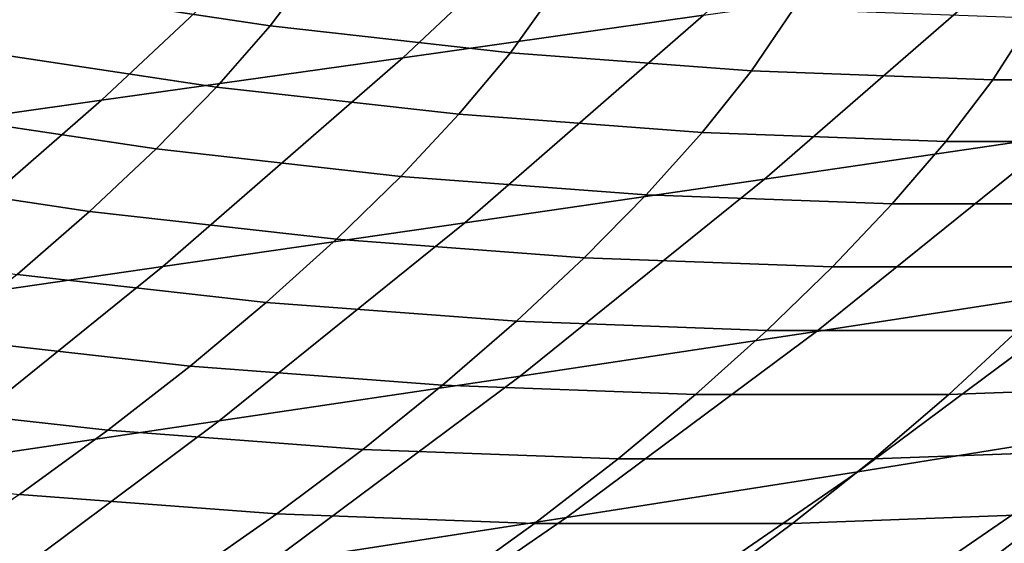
# Model space of a CAD drawing. Header units: metres. Extents: x -240 to 45, y -77 to 27.
# Tile 981 of 1056: x 22.32 to 25.24, y -20.92 to -19.37. Entities that reach past the tile are written whole.
import ezdxf

# ---------------------------------------------------------------- set-up
doc = ezdxf.new("R2010")
doc.units = ezdxf.units.M
doc.layers.add('solid_102011X2', color=7, linetype='CONTINUOUS')

msp = doc.modelspace()

# ---------------------------------------------------------------- linework, layer by layer
at = {"layer": 'solid_102011X2'}
for points in [[(25.02807, -18.714403, 29.470583), (24.343523, -19.355625, 29.631027), (23.451708, -19.481287, 25.379599), (24.14024, -18.835924, 25.216526)], [(24.14024, -18.835924, 25.216526), (23.451708, -19.481287, 25.379599), (22.558233, -19.607409, 21.14979), (23.250963, -18.957878, 20.984915)], [(23.250963, -18.957878, 20.984915), (22.558233, -19.607409, 21.14979), (21.668545, -19.734016, 16.941023), (22.365698, -19.080284, 16.775188)], [(22.365698, -19.080284, 16.775188), (21.668545, -19.734016, 16.941023), (20.787968, -19.861137, 12.75264), (21.489767, -19.203169, 12.5867)], [(23.19458, -19.205986, 187.132904), (22.491716, -19.100567, 187.149506), (22.349413, -19.280239, 182.865387), (23.058548, -19.386652, 182.844803)], [(26.099726, -19.105574, 38.20063), (25.40024, -19.712482, 38.358467), (24.524878, -19.84123, 34.066734), (25.228067, -19.230396, 33.904549)], [(22.349413, -19.280239, 182.865387), (21.644665, -19.147478, 182.885834), (21.473021, -19.327042, 178.604691), (22.18413, -19.46105, 178.580597)], [(23.900831, -19.285179, 187.116211), (23.19458, -19.205986, 187.132904), (23.058548, -19.386652, 182.844803), (23.771101, -19.466593, 182.824127)], [(25.228067, -19.230396, 33.904549), (24.524878, -19.84123, 34.066734), (23.636433, -19.970406, 29.796753), (24.343523, -19.355625, 29.631027)], [(23.058548, -19.386652, 182.844803), (22.349413, -19.280239, 182.865387), (22.18413, -19.46105, 178.580597), (22.899666, -19.568464, 178.556351)], [(24.609505, -19.338036, 187.099457), (23.900831, -19.285179, 187.116211), (23.771101, -19.466593, 182.824127), (24.486097, -19.519949, 182.803375)], [(24.343523, -19.355625, 29.631027), (23.636433, -19.970406, 29.796753), (22.740513, -20.100035, 25.548038), (23.451708, -19.481287, 25.379599)], [(25.319632, -19.364466, 187.082672), (24.609505, -19.338036, 187.099457), (24.486097, -19.519949, 182.803375), (25.202562, -19.546631, 182.782578)], [(23.771101, -19.466593, 182.824127), (23.058548, -19.386652, 182.844803), (22.899666, -19.568464, 178.556351), (23.61865, -19.649158, 178.531982)], [(26.030243, -19.364454, 187.065872), (25.319632, -19.364466, 187.082672), (25.202562, -19.546631, 182.782578), (25.919516, -19.546621, 182.76178)], [(22.899666, -19.568464, 178.556351), (22.18413, -19.46105, 178.580597), (21.998297, -19.643372, 174.2957), (22.72039, -19.751797, 174.26799)], [(24.486097, -19.519949, 182.803375), (23.771101, -19.466593, 182.824127), (23.61865, -19.649158, 178.531982), (24.340101, -19.70302, 178.507523)], [(23.451708, -19.481287, 25.379599), (22.740513, -20.100035, 25.548038), (21.842709, -20.230154, 21.320091), (22.558233, -19.607409, 21.14979)], [(25.202562, -19.546631, 182.782578), (24.486097, -19.519949, 182.803375), (24.340101, -19.70302, 178.507523), (25.063032, -19.729956, 178.483032)], [(25.919516, -19.546621, 182.76178), (25.202562, -19.546631, 182.782578), (25.063032, -19.729956, 178.483032), (25.786459, -19.72995, 178.458511)], [(23.61865, -19.649158, 178.531982), (22.899666, -19.568464, 178.556351), (22.72039, -19.751797, 174.26799), (23.445963, -19.833254, 174.240158)], [(26.256994, -19.584129, 42.672997), (25.539761, -20.160362, 42.830345), (24.679375, -20.292439, 38.521126), (25.40024, -19.712482, 38.358467)], [(22.558233, -19.607409, 21.14979), (21.842709, -20.230154, 21.320091), (20.948458, -20.360794, 17.112316), (21.668545, -19.734016, 16.941023)], [(22.72039, -19.751797, 174.26799), (21.998297, -19.643372, 174.2957), (21.7941, -19.827509, 170.011215), (22.522924, -19.936956, 169.980194)], [(24.340101, -19.70302, 178.507523), (23.61865, -19.649158, 178.531982), (23.445963, -19.833254, 174.240158), (24.174023, -19.887625, 174.212219)], [(25.40024, -19.712482, 38.358467), (24.679375, -20.292439, 38.521126), (23.800194, -20.424925, 34.233875), (24.524878, -19.84123, 34.066734)], [(25.063032, -19.729956, 178.483032), (24.340101, -19.70302, 178.507523), (24.174023, -19.887625, 174.212219), (24.90358, -19.914816, 174.184235)], [(25.786459, -19.72995, 178.458511), (25.063032, -19.729956, 178.483032), (24.90358, -19.914816, 174.184235), (25.633636, -19.914816, 174.156219)], [(23.445963, -19.833254, 174.240158), (22.72039, -19.751797, 174.26799), (22.522924, -19.936956, 169.980194), (23.255262, -20.019184, 169.949036)], [(22.522924, -19.936956, 169.980194), (21.7941, -19.827509, 170.011215), (21.572048, -20.013319, 165.727631), (22.307768, -20.1238, 165.693344)], [(24.524878, -19.84123, 34.066734), (23.800194, -20.424925, 34.233875), (22.907732, -20.557854, 29.967546), (23.636433, -19.970406, 29.796753)], [(24.174023, -19.887625, 174.212219), (23.445963, -19.833254, 174.240158), (23.255262, -20.019184, 169.949036), (23.99011, -20.07407, 169.917755)], [(24.90358, -19.914816, 174.184235), (24.174023, -19.887625, 174.212219), (23.99011, -20.07407, 169.917755), (24.726471, -20.101524, 169.886414)], [(25.633636, -19.914816, 174.156219), (24.90358, -19.914816, 174.184235), (24.726471, -20.101524, 169.886414), (25.463335, -20.10153, 169.855042)], [(23.255262, -20.019184, 169.949036), (22.522924, -19.936956, 169.980194), (22.307768, -20.1238, 165.693344), (23.047031, -20.206804, 165.658905)], [(23.636433, -19.970406, 29.796753), (22.907732, -20.557854, 29.967546), (22.00758, -20.691265, 25.721628), (22.740513, -20.100035, 25.548038)], [(23.99011, -20.07407, 169.917755), (23.255262, -20.019184, 169.949036), (23.047031, -20.206804, 165.658905), (23.788832, -20.262215, 165.624329)], [(26.376005, -20.028658, 47.164005), (25.641998, -20.57379, 47.31942), (24.802202, -20.709007, 42.992153), (25.539761, -20.160362, 42.830345)], [(24.726471, -20.101524, 169.886414), (23.99011, -20.07407, 169.917755), (23.788832, -20.262215, 165.624329), (24.532156, -20.289934, 165.589691)], [(22.740513, -20.100035, 25.548038), (22.00758, -20.691265, 25.721628), (21.10531, -20.825195, 21.4956), (21.842709, -20.230154, 21.320091)], [(25.463335, -20.10153, 169.855042), (24.726471, -20.101524, 169.886414), (24.532156, -20.289934, 165.589691), (25.275991, -20.289946, 165.555023)], [(23.047031, -20.206804, 165.658905), (22.307768, -20.1238, 165.693344), (22.074713, -20.311998, 161.407776), (22.821035, -20.395788, 161.37001)], [(25.539761, -20.160362, 42.830345), (24.802202, -20.709007, 42.992153), (23.938076, -20.844604, 38.6884), (24.679375, -20.292439, 38.521126)], [(23.788832, -20.262215, 165.624329), (23.047031, -20.206804, 165.658905), (22.821035, -20.395788, 161.37001), (23.569918, -20.451725, 161.332123)], [(24.532156, -20.289934, 165.589691), (23.788832, -20.262215, 165.624329), (23.569918, -20.451725, 161.332123), (24.320341, -20.479712, 161.294144)], [(26.019318, -20.262251, 165.520386), (25.275991, -20.289946, 165.555023), (25.071278, -20.479731, 161.256149), (25.821703, -20.451784, 161.218185)], [(24.679375, -20.292439, 38.521126), (23.938076, -20.844604, 38.6884), (23.054962, -20.980623, 34.405758), (23.800194, -20.424925, 34.233875)], [(25.275991, -20.289946, 165.555023), (24.532156, -20.289934, 165.589691), (24.320341, -20.479712, 161.294144), (25.071278, -20.479731, 161.256149)], [(22.821035, -20.395788, 161.37001), (22.074713, -20.311998, 161.407776), (21.823553, -20.501225, 157.12384), (22.577034, -20.585804, 157.082626)], [(23.569918, -20.451725, 161.332123), (22.821035, -20.395788, 161.37001), (22.577034, -20.585804, 157.082626), (23.333099, -20.642269, 157.04129)], [(23.800194, -20.424925, 34.233875), (23.054962, -20.980623, 34.405758), (22.158363, -21.117105, 30.143185), (22.907732, -20.557854, 29.967546)], [(26.451189, -20.438908, 51.668217), (25.701488, -20.952608, 51.820339), (24.888788, -21.090805, 47.478897), (25.641998, -20.57379, 47.31942)], [(24.320341, -20.479712, 161.294144), (23.569918, -20.451725, 161.332123), (23.333099, -20.642269, 157.04129), (24.090723, -20.670525, 156.999863)], [(25.821703, -20.451784, 161.218185), (25.071278, -20.479731, 161.256149), (24.848864, -20.670551, 156.958405), (25.606489, -20.642351, 156.916977)], [(22.577034, -20.585804, 157.082626), (21.823553, -20.501225, 157.12384), (21.554075, -20.691149, 152.841721), (22.314785, -20.77652, 152.796906)], [(25.071278, -20.479731, 161.256149), (24.320341, -20.479712, 161.294144), (24.090723, -20.670525, 156.999863), (24.848864, -20.670551, 156.958405)], [(22.907732, -20.557854, 29.967546), (22.158363, -21.117105, 30.143185), (21.253849, -21.254093, 25.900143), (22.00758, -20.691265, 25.721628)], [(23.333099, -20.642269, 157.04129), (22.577034, -20.585804, 157.082626), (22.314785, -20.77652, 152.796906), (23.078108, -20.833515, 152.751938)], [(25.641998, -20.57379, 47.31942), (24.888788, -21.090805, 47.478897), (24.045341, -21.229336, 43.158195), (24.802202, -20.709007, 42.992153)], [(24.090723, -20.670525, 156.999863), (23.333099, -20.642269, 157.04129), (23.078108, -20.833515, 152.751938), (23.843002, -20.86204, 152.706879)], [(25.606489, -20.642351, 156.916977), (24.848864, -20.670551, 156.958405), (24.608421, -20.862074, 152.661789), (25.37332, -20.833618, 152.61673)], [(24.848864, -20.670551, 156.958405), (24.090723, -20.670525, 156.999863), (23.843002, -20.86204, 152.706879), (24.608421, -20.862074, 152.661789)], [(24.802202, -20.709007, 42.992153), (24.045341, -21.229336, 43.158195), (23.177374, -21.368252, 38.86005), (23.938076, -20.844604, 38.6884)], [(23.078108, -20.833515, 152.751938), (22.314785, -20.77652, 152.796906), (22.034044, -20.967604, 148.512848), (22.804667, -21.025131, 148.464096)], [(26.136652, -20.77669, 152.571762), (25.37332, -20.833618, 152.61673), (25.121834, -21.025253, 148.317505), (25.892471, -20.967806, 148.268753)], [(26.476767, -20.814688, 56.175556), (25.712551, -21.296652, 56.32346), (24.933704, -21.4377, 51.976131), (25.701488, -20.952608, 51.820339)], [(23.938076, -20.844604, 38.6884), (23.177374, -21.368252, 38.86005), (22.29022, -21.507601, 34.582142), (23.054962, -20.980623, 34.405758)], [(23.843002, -20.86204, 152.706879), (23.078108, -20.833515, 152.751938), (22.804667, -21.025131, 148.464096), (23.576878, -21.053925, 148.415237)], [(25.37332, -20.833618, 152.61673), (24.608421, -20.862074, 152.661789), (24.349619, -21.053967, 148.366364), (25.121834, -21.025253, 148.317505)], [(24.608421, -20.862074, 152.661789), (23.843002, -20.86204, 152.706879), (23.576878, -21.053925, 148.415237), (24.349619, -21.053967, 148.366364)]]:
    msp.add_3dface(points, dxfattribs=at)

doc.saveas('drawing.dxf')
